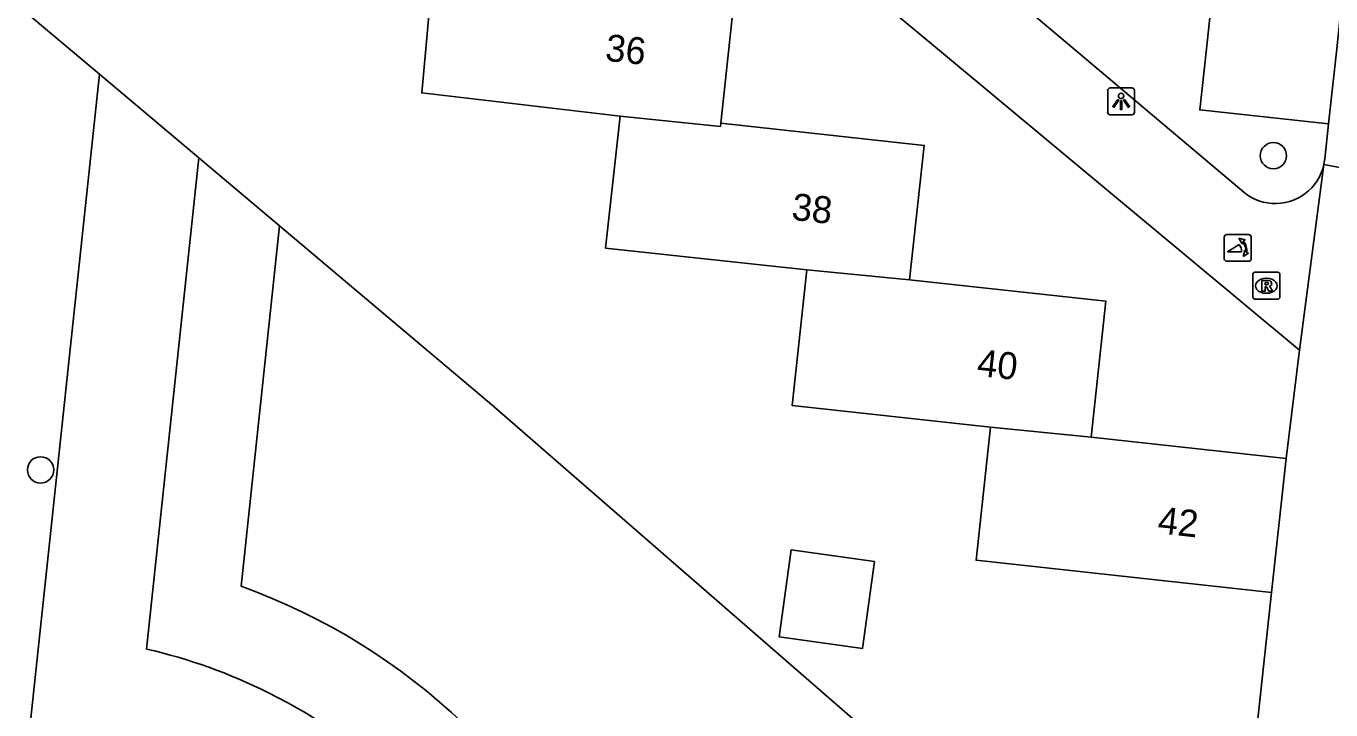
# Model space of a CAD drawing. Extents: x 162026 to 163499, y 387297 to 388169.
# Drawn here: x 162631.29 to 162679.74, y 387975.44 to 388000.85 of the extents above; entities that cross this region are included whole.
import ezdxf

# ---------------------------------------------------------------- set-up
doc = ezdxf.new("R2010")
doc.units = 0
for name, color, linetype in [('IMGEO_Boom', 7, 'Continuous'), ('IMGEO_Groenvoorziening', 7, 'Continuous'), ('IMGEO_Lichtpunt', 7, 'Continuous'), ('IMGEO_Pand', 7, 'Continuous'), ('IMGEO_Pand_nummerreeks', 7, 'Continuous'), ('IMGEO_Poller', 7, 'Continuous'), ('IMGEO_Rioolput', 7, 'Continuous'), ('IMGEO_Voetpad_open', 7, 'Continuous')]:
    doc.layers.add(name, color=color, linetype=linetype)

msp = doc.modelspace()

# ---------------------------------------------------------------- linework, layer by layer
at = {"layer": 'IMGEO_Boom'}
for centre in [(162677.603, 387996.033), (162631.827, 387984.36)]:
    msp.add_circle(centre, 0.489, dxfattribs=at)
at = {"layer": 'IMGEO_Groenvoorziening'}
for points in [[(162631.239, 388001.391), (162634.008, 387999.059)], [(162631.366, 387974.206), (162634.008, 387999.059)], [(162634.008, 387999.059), (162637.7, 387995.95)], [(162635.76, 387977.706), (162637.7, 387995.95)], [(162637.7, 387995.95), (162640.699, 387993.423)], [(162639.276, 387980.037), (162640.699, 387993.423)], [(162640.699, 387993.423), (162648.586, 387986.781), (162663.2, 387974.064)]]:
    msp.add_lwpolyline(points, dxfattribs=at)
for centre, radius, start, end in [((162631.305, 387957.912), 23.517, 22.5547, 70.1887), ((162631.331, 387958.254), 19.949, 63.302, 77.1727), ((162631.311, 387957.918), 20.26, 353.5166, 63.6788)]:
    msp.add_arc(centre, radius, start, end, dxfattribs=at)
at = {"layer": 'IMGEO_Lichtpunt'}
for p, q in [((162671.449, 387998.454), (162671.449, 387997.647)), ((162671.449, 387998.454), (162671.449, 387997.647)), ((162672.351, 387998.549), (162671.543, 387998.549)), ((162672.351, 387998.549), (162671.543, 387998.549)), ((162672.445, 387997.647), (162672.445, 387998.454)), ((162672.445, 387997.647), (162672.445, 387998.454)), ((162671.543, 387997.553), (162672.351, 387997.553)), ((162671.543, 387997.553), (162672.351, 387997.553))]:
    msp.add_line(p, q, dxfattribs=at)
for points in [[(162671.823, 387998.118), (162671.862, 387998.09), (162671.674, 387997.828), (162671.636, 387997.855), (162671.823, 387998.118)], [(162672.035, 387998.09), (162672.073, 387998.117), (162672.26, 387997.855), (162672.221, 387997.827), (162672.035, 387998.09)], [(162671.925, 387998.07), (162671.972, 387998.07), (162671.972, 387997.748), (162671.925, 387997.748), (162671.925, 387998.07)]]:
    msp.add_lwpolyline(points, dxfattribs=at)
msp.add_circle((162671.948, 387998.252), 0.0994, dxfattribs=at)
for centre, start, end in [((162671.543, 387998.454), 90, 180), ((162671.543, 387998.454), 90, 180), ((162672.351, 387998.454), 0, 90), ((162672.351, 387998.454), 0, 90), ((162671.543, 387997.647), 180, 270), ((162671.543, 387997.647), 180, 270), ((162672.351, 387997.647), 270, 0), ((162672.351, 387997.647), 270, 360)]:
    msp.add_arc(centre, 0.0946, start, end, dxfattribs=at)
at = {"layer": 'IMGEO_Pand'}
for points in [[(162653.343, 387997.505), (162645.978, 387998.363), (162646.129, 388000), (162646.459, 388003.591)], [(162650.247, 388003.137), (162657.635, 388002.331), (162657.381, 388000), (162657.08, 387997.238)], [(162679.651, 387997.214), (162674.869, 387997.731), (162675.114, 388000), (162675.402, 388002.672), (162680.185, 388002.155)], [(162680.185, 388002.155), (162679.952, 388000), (162679.651, 387997.214)], [(162660.284, 387991.787), (162652.808, 387992.603), (162653.343, 387997.505)], [(162657.08, 387997.238), (162657.067, 387997.111), (162653.343, 387997.505)], [(162657.08, 387997.238), (162664.638, 387996.413), (162664.094, 387991.427)], [(162667.103, 387985.947), (162659.734, 387986.752), (162660.284, 387991.787)], [(162660.284, 387991.787), (162664.094, 387991.427)], [(162664.094, 387991.427), (162671.386, 387990.632), (162670.835, 387985.577)], [(162677.535, 387979.804), (162666.563, 387981.001), (162667.103, 387985.947)], [(162667.103, 387985.947), (162670.835, 387985.577)], [(162670.835, 387985.577), (162678.079, 387984.786)], [(162678.079, 387984.786), (162677.535, 387979.804)], [(162659.248, 387978.162), (162662.341, 387977.721), (162662.79, 387980.955), (162659.696, 387981.385), (162659.248, 387978.162)]]:
    msp.add_lwpolyline(points, dxfattribs=at)
at = {"layer": 'IMGEO_Poller'}
for p, q in [((162675.779, 387993.011), (162675.779, 387992.204)), ((162675.779, 387993.011), (162675.779, 387992.204)), ((162676.681, 387993.106), (162675.873, 387993.106)), ((162676.681, 387993.106), (162675.873, 387993.106)), ((162676.775, 387992.204), (162676.775, 387993.011)), ((162676.775, 387992.204), (162676.775, 387993.011)), ((162675.873, 387992.109), (162676.681, 387992.109)), ((162675.873, 387992.109), (162676.681, 387992.109))]:
    msp.add_line(p, q, dxfattribs=at)
for points in [[(162676.458, 387992.835), (162676.446, 387992.762), (162676.321, 387992.967)], [(162676.321, 387992.967), (162676.552, 387992.901), (162676.481, 387992.869)], [(162676.414, 387992.462), (162675.901, 387992.462), (162676.331, 387992.737)], [(162676.474, 387992.29), (162676.54, 387992.521), (162676.57, 387992.453)], [(162676.606, 387992.426), (162676.678, 387992.415), (162676.474, 387992.29)]]:
    msp.add_lwpolyline(points, dxfattribs=at)
for centre, radius, start, end in [((162675.873, 387993.011), 0.0946, 90, 180), ((162675.873, 387993.011), 0.0946, 90, 180), ((162676.1, 387992.522), 0.476, 351.7527, 41.1691), ((162676.1, 387992.522), 0.516, 349.3569, 42.2912), ((162676.681, 387993.011), 0.0946, 0, 90), ((162676.681, 387993.011), 0.0946, 0, 90), ((162676.086, 387992.512), 0.332, 351.3247, 42.4854), ((162675.873, 387992.204), 0.0946, 180, 270), ((162675.873, 387992.204), 0.0946, 180, 270), ((162676.681, 387992.204), 0.0946, 270, 0), ((162676.681, 387992.204), 0.0946, 270, 0)]:
    msp.add_arc(centre, radius, start, end, dxfattribs=at)
at = {"layer": 'IMGEO_Rioolput'}
for p, q in [((162676.842, 387990.775), (162676.842, 387991.627)), ((162676.917, 387991.701), (162677.769, 387991.701)), ((162677.33, 387991.481), (162677.355, 387991.481)), ((162677.843, 387991.627), (162677.843, 387990.775)), ((162677.353, 387990.921), (162677.328, 387990.921)), ((162677.769, 387990.701), (162676.917, 387990.701))]:
    msp.add_line(p, q, dxfattribs=at)
for points in [[(162676.842, 387990.775), (162676.842, 387991.627)], [(162676.917, 387991.701), (162677.769, 387991.701)], [(162677.431, 387991.399), (162677.179, 387991.401), (162677.179, 387991.001)], [(162677.357, 387991.32), (162677.303, 387991.32), (162677.303, 387991.239)], [(162677.843, 387991.627), (162677.843, 387990.775)], [(162677.179, 387991.001), (162677.303, 387991.001), (162677.303, 387991.163), (162677.314, 387991.163)], [(162677.303, 387991.239), (162677.355, 387991.239)], [(162677.361, 387991.134), (162677.432, 387991.001), (162677.572, 387991.001), (162677.507, 387991.127)], [(162677.769, 387990.701), (162676.917, 387990.701)]]:
    msp.add_lwpolyline(points, dxfattribs=at)
for centre, radius, start, end in [((162676.919, 387991.625), 0.0765, 91.552, 178.448), ((162676.919, 387991.625), 0.0765, 91.552, 178.448), ((162677.363, 387991.224), 0.0964, 77.0061, 93.1865), ((162677.377, 387991.281), 0.0378, 276.6634, 79.6772), ((162677.43, 387991.289), 0.109, 350.3612, 89.416), ((162677.767, 387991.625), 0.0765, 1.552, 88.448), ((162677.767, 387991.625), 0.0765, 1.552, 88.448), ((162677.313, 387991.11), 0.0533, 26.0293, 88.6989), ((162677.339, 387991.428), 0.19, 274.7715, 282.9687), ((162677.428, 387991.289), 0.112, 277.5842, 350.9817), ((162677.412, 387991.074), 0.108, 29.5134, 73.7905), ((162676.919, 387990.777), 0.0765, 181.552, 268.448), ((162676.919, 387990.777), 0.0765, 181.552, 268.448), ((162677.767, 387990.777), 0.0765, 271.552, 358.448), ((162677.767, 387990.777), 0.0765, 271.552, 358.448)]:
    msp.add_arc(centre, radius, start, end, dxfattribs=at)
for centre, major_axis, ratio, start_param, end_param in [((162677.329, 387991.201), (-0.387, 0.002), 0.722429, 4.712389, 7.853982), ((162677.354, 387991.201), (-0.39, 0.002), 0.717154, 1.570796, 4.712389)]:
    msp.add_ellipse(centre, major_axis=major_axis, ratio=ratio, start_param=start_param, end_param=end_param, dxfattribs=at)
at = {"layer": 'IMGEO_Voetpad_open'}
for points in [[(162679.478, 387995.706), (162679.436, 387995.547), (162679.381, 387995.393), (162679.311, 387995.244), (162679.229, 387995.101), (162679.134, 387994.967), (162679.028, 387994.841), (162678.911, 387994.726), (162678.784, 387994.622), (162678.648, 387994.529), (162678.505, 387994.449), (162678.355, 387994.381), (162678.199, 387994.328), (162678.04, 387994.289), (162677.877, 387994.264), (162677.713, 387994.254), (162677.549, 387994.258), (162677.385, 387994.277), (162677.224, 387994.311), (162677.067, 387994.359), (162676.915, 387994.42), (162676.769, 387994.495), (162676.63, 387994.583), (162676.499, 387994.683), (162670.194, 388000), (162635.21, 388029.442)], [(162636.604, 388023.702), (162665.132, 388000), (162678.576, 387988.802)], [(162679.478, 387995.706), (162679.505, 387995.868), (162679.509, 387995.903), (162679.651, 387997.214)], [(162678.576, 387988.802), (162679.478, 387995.706)], [(162682.406, 387995.149), (162679.478, 387995.706)], [(162678.079, 387984.786), (162678.576, 387988.802)], [(162676.658, 387971.751), (162676.749, 387972.585), (162677.535, 387979.804)]]:
    msp.add_lwpolyline(points, dxfattribs=at)

# ---------------------------------------------------------------- texts
at = {"layer": 'IMGEO_Pand_nummerreeks'}
for s, rotation, p in [('36', 353.7739, (162652.765, 387999.564)), ('38', 353.7705, (162659.685, 387993.655)), ('40', 353.778, (162666.567, 387987.859)), ('42', 353.7683, (162673.277, 387982.011))]:
    msp.add_text(s, height=1, rotation=rotation, dxfattribs=at).set_placement(p)

doc.saveas('drawing.dxf')
